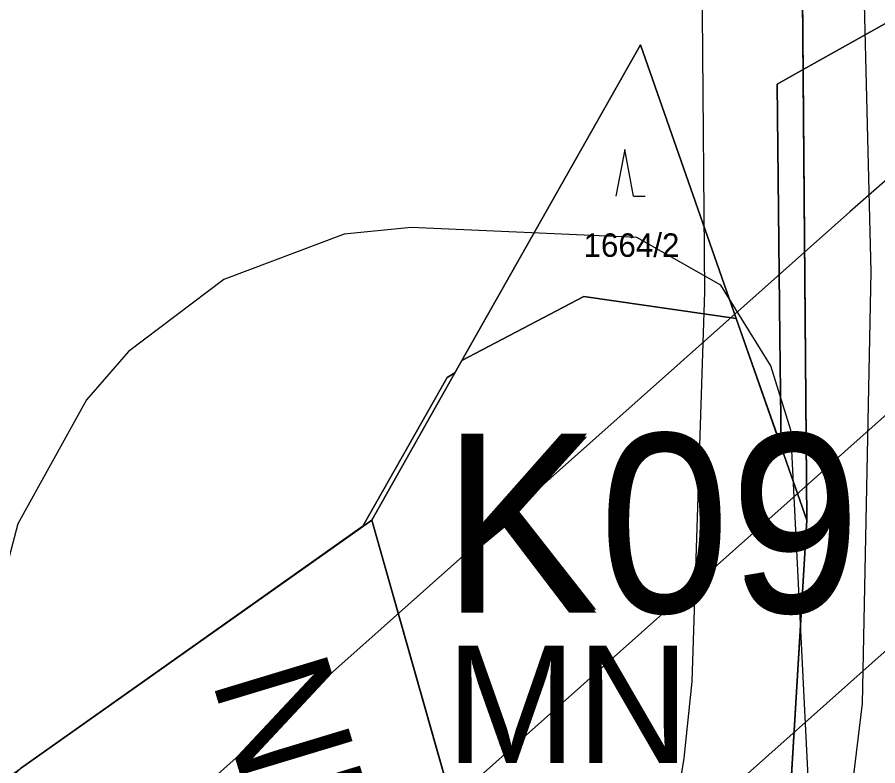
# Model space of a CAD drawing. Extents: x -706130 to -698555, y -971544 to -967260.
# Drawn here: x -704426.2 to -704352.8, y -971019 to -970955.2 of the extents above; entities that cross this region are included whole.
import ezdxf

# ---------------------------------------------------------------- set-up
doc = ezdxf.new("R2010")
doc.units = 0
for name, color, linetype in [('BPEJ hranice S', 7, 'Continuous'), ('BPEJ I-II trida ochrany S', 7, 'Continuous'), ('Elektro VVN nadzemní 110 S', 7, 'Continuous'), ('KN_Hranice_parcel', 7, 'Continuous'), ('KN_Parcelni cisla', 7, 'Continuous'), ('KN_Polygon parcely', 7, 'Continuous'), ('KN_POZEMKY_10_LESNI POZEMEK', 7, 'Continuous'), ('KN_POZEMKY_14_OSTATNI PLOCHA', 7, 'Continuous'), ('KN_POZEMKY_2_ORNA PUDA', 7, 'Continuous'), ('KN_VYUZITI_16_ostatni plocha_silnice', 7, 'Continuous'), ('KN_Značky kultur', 7, 'Continuous'), ('Komunikace III třídy osy S', 7, 'Continuous'), ('OP ELE VN_VVN_trafostanice', 7, 'Continuous'), ('OP lesa 30 m', 7, 'Continuous'), ('OP silnic S', 7, 'Continuous'), ('Plochy doprava silniční - silnice III třídy S', 7, 'Continuous'), ('Plochy N_P ŠRAFY', 7, 'Continuous'), ('Plochy přírodní - lesní S', 7, 'Continuous'), ('Plochy smíšené nezastavěného území všeobecné N', 7, 'Continuous'), ('Plochy zemědělské všeobecné CELEK S', 7, 'Continuous'), ('Plochy zmen_plochy zmen v krajine', 7, 'Continuous'), ('Plochy zmen_plochy zmen v krajine popis', 7, 'Continuous'), ('Plochy zmen_plochy zmen v krajine_ZAKL', 7, 'Continuous'), ('Regulační bloky v krajině N', 7, 'Continuous'), ('Regulační bloky v krajině S', 7, 'Continuous'), ('Regulační bloky zastavěné S', 7, 'Continuous'), ('Regulační kódy v krajině N', 7, 'Continuous'), ('USES_BC_mistni S', 7, 'Continuous'), ('USES_BK_nadregionalni N', 7, 'Continuous'), ('USES_nadregionalni_popis N', 7, 'Continuous'), ('USES_ŠRAFY N', 7, 'Continuous'), ('USES_ŠRAFY S', 7, 'Continuous'), ('VPO pro zalozeni prvku USES_BK nadregionalni_obrys N', 7, 'Continuous'), ('VPO pro zalozeni prvku USES_BK nadregionalni_plocha N', 7, 'Continuous'), ('VÝŠKOPIS_vrstevnice zesílená', 7, 'Continuous'), ('Zábory hodnocené - plochy', 7, 'Continuous'), ('Zábory hodnocené - plochy popis', 7, 'Continuous')]:
    doc.layers.add(name, color=color, linetype=linetype)

msp = doc.modelspace()

# ---------------------------------------------------------------- linework, layer by layer
at = {"layer": 'BPEJ hranice S'}
for points in [[(-704351.086, -970955.148), (-704359.205, -970959.705), (-704361.427, -970960.953), (-704361.193, -970982.495), (-704361.092, -970991.796), (-704364.9, -970980.93), (-704377.9, -970979.05), (-704388.29, -970984.51), (-704388.89, -970985.569), (-704389.543, -970985.943), (-704396.736, -970998.634), (-704425.92, -971019.27), (-704430.943, -971024.066), (-704434.877, -971026.844), (-704447.945, -971040.3), (-704448.75, -971041.07), (-704449.23, -971041.624), (-704449.712, -971042.121), (-704450.901, -971043.345), (-704453.6, -971046.125), (-704461.41, -971000.71), (-704480.71, -970987.86)], [(-704480.71, -970987.86), (-704461.41, -971000.71), (-704453.6, -971046.125), (-704450.901, -971043.345), (-704449.712, -971042.121), (-704449.23, -971041.624), (-704448.75, -971041.07), (-704447.945, -971040.3), (-704434.877, -971026.844), (-704430.943, -971024.066), (-704425.92, -971019.27), (-704396.736, -970998.634), (-704389.543, -970985.943), (-704388.89, -970985.569), (-704388.29, -970984.51), (-704377.9, -970979.05), (-704364.9, -970980.93), (-704361.092, -970991.796), (-704361.193, -970982.495), (-704361.427, -970960.953), (-704359.205, -970959.705), (-704351.086, -970955.148)]]:
    msp.add_lwpolyline(points, dxfattribs=at)
at = {"layer": 'BPEJ I-II trida ochrany S'}
for p, q in [((-704377.9, -970979.05), (-704388.29, -970984.51)), ((-704364.9, -970980.93), (-704377.9, -970979.05)), ((-704358.88, -970998.11), (-704364.9, -970980.93)), ((-704388.29, -970984.51), (-704395.98, -970998.1)), ((-704395.98, -970998.1), (-704425.92, -971019.27)), ((-704360.7, -971028.37), (-704358.88, -970998.11))]:
    msp.add_line(p, q, dxfattribs=at)
at = {"layer": 'Elektro VVN nadzemní 110 S'}
for points in [[(-704345.554, -970983.295), (-704483.214, -971105.759), (-704640.234, -971243.735), (-704805.868, -971389.211), (-704875.362, -971405.348)], [(-704335.279, -970994.233), (-704335.461, -970994.393), (-704473.448, -971117.143), (-704630.386, -971255.049), (-704798.952, -971403.107), (-704854.089, -971415.883)]]:
    msp.add_lwpolyline(points, dxfattribs=at)
at = {"layer": 'KN_Hranice_parcel'}
msp.add_line((-704358.88, -970998.11), (-704364.9, -970980.93), dxfattribs=at)
for points in [[(-704358.88, -970998.11), (-704359.55, -970918.79), (-704364.6, -970901.09), (-704383.52, -970877.76), (-704388.05, -970871.47), (-704391.88, -970864.93), (-704402.29, -970834.53), (-704405.74, -970803.12), (-704402.86, -970780.15), (-704394.94, -970736.25), (-704391.73, -970719.71)], [(-704364.9, -970980.93), (-704373.06, -970957.6), (-704388.29, -970984.51)], [(-704364.9, -970980.93), (-704377.9, -970979.05), (-704388.29, -970984.51)], [(-704388.29, -970984.51), (-704395.98, -970998.1), (-704425.92, -971019.27)], [(-704416.46, -971147.21), (-704400.72, -971126.52), (-704379.24, -971088.79), (-704371.03, -971068.69), (-704363.13, -971044.43), (-704360.7, -971028.37), (-704358.88, -970998.11)]]:
    msp.add_lwpolyline(points, dxfattribs=at)
at = {"layer": 'KN_Polygon parcely'}
for points in [[(-704389.28, -970704.44), (-704391.73, -970719.71), (-704394.94, -970736.25), (-704402.86, -970780.15), (-704405.74, -970803.12), (-704402.29, -970834.53), (-704391.88, -970864.93), (-704388.05, -970871.47), (-704383.52, -970877.76), (-704364.6, -970901.09), (-704359.55, -970918.79), (-704358.88, -970998.11), (-704360.7, -971028.37), (-704363.13, -971044.43), (-704371.03, -971068.69), (-704379.24, -971088.79), (-704400.72, -971126.52), (-704416.46, -971147.21), (-704421.56, -971152.85), (-704441.18, -971172.34), (-704555.17, -971285.57)], [(-704419.53, -970872.65), (-704427.42, -970891.79), (-704435.22, -970903.01), (-704464.78, -970939.11), (-704470.08, -970947.26), (-704470.3, -970952.41), (-704470.15, -970956.87), (-704458.51, -971000.63), (-704450.87, -971043.52), (-704448.75, -971041.07), (-704436.08, -971026.45), (-704425.92, -971019.27), (-704395.98, -970998.1), (-704388.29, -970984.51), (-704373.06, -970957.6), (-704364.9, -970980.93), (-704358.88, -970998.11), (-704359.55, -970918.79), (-704364.6, -970901.09), (-704383.52, -970877.76), (-704388.05, -970871.47)]]:
    msp.add_lwpolyline(points, dxfattribs=at)
for points in [[(-704364.9, -970980.93), (-704373.06, -970957.6), (-704388.29, -970984.51), (-704377.9, -970979.05)], [(-704450.23, -971047.02), (-704416.46, -971147.21), (-704400.72, -971126.52), (-704379.24, -971088.79), (-704371.03, -971068.69), (-704363.13, -971044.43), (-704360.7, -971028.37), (-704358.88, -970998.11), (-704364.9, -970980.93), (-704377.9, -970979.05), (-704388.29, -970984.51), (-704395.98, -970998.1), (-704425.92, -971019.27), (-704448.75, -971041.07), (-704450.87, -971043.52)]]:
    msp.add_lwpolyline(points, close=True, dxfattribs=at)
at = {"layer": 'KN_POZEMKY_10_LESNI POZEMEK'}
for p, q in [((-704359.55, -970918.79), (-704358.88, -970998.11)), ((-704373.06, -970957.6), (-704388.29, -970984.51)), ((-704388.29, -970984.51), (-704373.06, -970957.6)), ((-704364.9, -970980.93), (-704373.06, -970957.6)), ((-704373.06, -970957.6), (-704364.9, -970980.93)), ((-704377.9, -970979.05), (-704388.29, -970984.51)), ((-704364.9, -970980.93), (-704377.9, -970979.05)), ((-704358.88, -970998.11), (-704364.9, -970980.93)), ((-704388.29, -970984.51), (-704395.98, -970998.1)), ((-704395.98, -970998.1), (-704425.92, -971019.27))]:
    msp.add_line(p, q, dxfattribs=at)
at = {"layer": 'KN_POZEMKY_14_OSTATNI PLOCHA'}
for p, q in [((-704358.88, -970998.11), (-704359.55, -970918.79)), ((-704360.7, -971028.37), (-704358.88, -970998.11))]:
    msp.add_line(p, q, dxfattribs=at)
at = {"layer": 'KN_POZEMKY_2_ORNA PUDA'}
for p, q in [((-704388.29, -970984.51), (-704377.9, -970979.05)), ((-704377.9, -970979.05), (-704364.9, -970980.93)), ((-704364.9, -970980.93), (-704358.88, -970998.11)), ((-704395.98, -970998.1), (-704388.29, -970984.51)), ((-704425.92, -971019.27), (-704395.98, -970998.1)), ((-704358.88, -970998.11), (-704360.7, -971028.37))]:
    msp.add_line(p, q, dxfattribs=at)
at = {"layer": 'KN_VYUZITI_16_ostatni plocha_silnice'}
for p, q in [((-704358.88, -970998.11), (-704359.55, -970918.79)), ((-704360.7, -971028.37), (-704358.88, -970998.11))]:
    msp.add_line(p, q, dxfattribs=at)
at = {"layer": 'KN_Značky kultur'}
for p, q in [((-704374.41, -970966.51), (-704375.16, -970970.51)), ((-704373.66, -970970.51), (-704374.41, -970966.51)), ((-704373.66, -970970.51), (-704372.664, -970970.51))]:
    msp.add_line(p, q, dxfattribs=at)
at = {"layer": 'Komunikace III třídy osy S'}
msp.add_lwpolyline([(-704383.896, -970867.585), (-704377.825, -970876.878), (-704361.539, -970898.893), (-704358.467, -970903.182), (-704356.682, -970907.274), (-704355.557, -970911.277), (-704354.807, -970918.032), (-704354.432, -970943.3), (-704354.057, -970951.806), (-704353.432, -970976.949), (-704354.182, -971013.725), (-704355.057, -971020.98), (-704356.682, -971031.112), (-704360.23, -971048.09), (-704365.98, -971067.97), (-704370.463, -971080.835), (-704384.338, -971107.979), (-704393.713, -971124.115), (-704399.213, -971132.496), (-704406.09, -971142.66), (-704418.9, -971156.83), (-704519.037, -971256.516)], dxfattribs=at)
at = {"layer": 'OP ELE VN_VVN_trafostanice'}
for points in [[(-703452.402, -969615.945), (-703569.622, -969770.15), (-703569.626, -969770.156), (-703705.587, -969949.174), (-703832.15, -970113.172), (-703832.175, -970113.205), (-703832.747, -970114.002), (-703833.265, -970114.836), (-703833.728, -970115.702), (-703834.133, -970116.596), (-703834.479, -970117.514), (-703834.558, -970117.753), (-703897.835, -970314.929), (-703897.879, -970315.068), (-703952.418, -970490.911), (-704008.938, -970666.941), (-704174.249, -970813.346), (-704355.228, -970971.824)], [(-704355.228, -970971.824), (-704493.144, -971094.517), (-704650.133, -971232.465), (-704812.934, -971375.453), (-704912.692, -971398.618)]]:
    msp.add_lwpolyline(points, dxfattribs=at)
at = {"layer": 'OP lesa 30 m'}
msp.add_arc((-704358.88, -970998.11), 30, 231.79003, 0.48395, dxfattribs=at)
at = {"layer": 'OP silnic S'}
msp.add_lwpolyline([(-704395.224, -970874.669), (-704389.634, -970883.599), (-704389.004, -970884.526), (-704372.998, -970906.293), (-704371.156, -970909.371), (-704370.684, -970910.641), (-704370.289, -970912.502), (-704369.557, -970919.627), (-704368.615, -970933.189), (-704367.803, -970945.108), (-704367.803, -970954.907), (-704367.61, -970978.666), (-704368.685, -971011.858), (-704369.366, -971018.389), (-704370.963, -971028.307), (-704374.742, -971044.277), (-704380.397, -971063.83), (-704383.602, -971075.071), (-704390.609, -971091.619)], dxfattribs=at)
at = {"layer": 'Plochy doprava silniční - silnice III třídy S'}
for p, q in [((-704359.55, -970918.79), (-704358.88, -970998.11)), ((-704358.88, -970998.11), (-704360.7, -971028.37))]:
    msp.add_line(p, q, dxfattribs=at)
at = {"layer": 'Plochy N_P ŠRAFY'}
for p, q in [((-704358.88, -970998.11), (-704364.9, -970980.93)), ((-704388.29, -970984.51), (-704395.98, -970998.1)), ((-704395.98, -970998.1), (-704393.579, -971006.556)), ((-704360.7, -971028.37), (-704358.88, -970998.11)), ((-704393.579, -971006.556), (-704390.452, -971017.57)), ((-704390.452, -971017.57), (-704387.324, -971028.585))]:
    msp.add_line(p, q, dxfattribs=at)
msp.add_lwpolyline([(-704364.9, -970980.93), (-704377.9, -970979.05), (-704388.29, -970984.51)], dxfattribs=at)
at = {"layer": 'Plochy přírodní - lesní S'}
for p, q in [((-704358.88, -970998.11), (-704359.55, -970918.79)), ((-704358.88, -970998.11), (-704359.55, -970918.79)), ((-704388.29, -970984.51), (-704377.9, -970979.05)), ((-704388.29, -970984.51), (-704377.9, -970979.05)), ((-704377.9, -970979.05), (-704364.9, -970980.93)), ((-704377.9, -970979.05), (-704364.9, -970980.93)), ((-704364.9, -970980.93), (-704358.88, -970998.11)), ((-704364.9, -970980.93), (-704358.88, -970998.11)), ((-704395.98, -970998.1), (-704388.29, -970984.51)), ((-704395.98, -970998.1), (-704388.29, -970984.51)), ((-704425.92, -971019.27), (-704395.98, -970998.1)), ((-704425.92, -971019.27), (-704395.98, -970998.1))]:
    msp.add_line(p, q, dxfattribs=at)
at = {"layer": 'Plochy smíšené nezastavěného území všeobecné N'}
for p, q in [((-704358.88, -970998.11), (-704364.9, -970980.93)), ((-704388.29, -970984.51), (-704395.98, -970998.1)), ((-704395.98, -970998.1), (-704393.579, -971006.556)), ((-704360.7, -971028.37), (-704358.88, -970998.11)), ((-704393.579, -971006.556), (-704390.452, -971017.57)), ((-704390.452, -971017.57), (-704387.324, -971028.585))]:
    msp.add_line(p, q, dxfattribs=at)
msp.add_lwpolyline([(-704364.9, -970980.93), (-704377.9, -970979.05), (-704388.29, -970984.51)], dxfattribs=at)
at = {"layer": 'Plochy zemědělské všeobecné CELEK S'}
for p, q in [((-704395.98, -970998.1), (-704425.92, -971019.27)), ((-704393.579, -971006.556), (-704395.98, -970998.1)), ((-704390.452, -971017.57), (-704393.579, -971006.556)), ((-704387.324, -971028.585), (-704390.452, -971017.57))]:
    msp.add_line(p, q, dxfattribs=at)
at = {"layer": 'Plochy zmen_plochy zmen v krajine'}
msp.add_lwpolyline([(-704387.324, -971028.585), (-704384.196, -971039.6), (-704381.069, -971050.614), (-704377.941, -971061.629), (-704374.814, -971072.643), (-704373.924, -971075.776), (-704371.03, -971068.69), (-704363.13, -971044.43), (-704360.7, -971028.37), (-704358.88, -970998.11), (-704364.9, -970980.93), (-704377.9, -970979.05), (-704388.29, -970984.51), (-704395.98, -970998.1), (-704393.579, -971006.556), (-704390.452, -971017.57)], close=True, dxfattribs=at)
at = {"layer": 'Plochy zmen_plochy zmen v krajine_ZAKL'}
msp.add_lwpolyline([(-704387.324, -971028.585), (-704384.196, -971039.6), (-704381.069, -971050.614), (-704377.941, -971061.629), (-704374.814, -971072.643), (-704373.924, -971075.776), (-704371.03, -971068.69), (-704363.13, -971044.43), (-704360.7, -971028.37), (-704358.88, -970998.11), (-704364.9, -970980.93), (-704377.9, -970979.05), (-704388.29, -970984.51), (-704395.98, -970998.1), (-704393.579, -971006.556), (-704390.452, -971017.57)], close=True, dxfattribs=at)
at = {"layer": 'Regulační bloky v krajině N'}
msp.add_lwpolyline([(-704387.324, -971028.585), (-704384.196, -971039.6), (-704381.069, -971050.614), (-704377.941, -971061.629), (-704374.814, -971072.643), (-704373.924, -971075.776), (-704371.03, -971068.69), (-704363.13, -971044.43), (-704360.7, -971028.37), (-704358.88, -970998.11), (-704364.9, -970980.93), (-704377.9, -970979.05), (-704388.29, -970984.51), (-704395.98, -970998.1), (-704393.579, -971006.556), (-704390.452, -971017.57)], close=True, dxfattribs=at)
at = {"layer": 'Regulační bloky v krajině S'}
for p, q in [((-704358.88, -970998.11), (-704359.55, -970918.79)), ((-704388.29, -970984.51), (-704377.9, -970979.05)), ((-704377.9, -970979.05), (-704364.9, -970980.93)), ((-704364.9, -970980.93), (-704358.88, -970998.11)), ((-704395.98, -970998.1), (-704388.29, -970984.51)), ((-704395.98, -970998.1), (-704425.92, -971019.27)), ((-704425.92, -971019.27), (-704395.98, -970998.1)), ((-704393.579, -971006.556), (-704395.98, -970998.1)), ((-704390.452, -971017.57), (-704393.579, -971006.556)), ((-704387.324, -971028.585), (-704390.452, -971017.57))]:
    msp.add_line(p, q, dxfattribs=at)
at = {"layer": 'Regulační bloky zastavěné S'}
for p, q in [((-704359.55, -970918.79), (-704358.88, -970998.11)), ((-704358.88, -970998.11), (-704360.7, -971028.37))]:
    msp.add_line(p, q, dxfattribs=at)
at = {"layer": 'USES_BC_mistni S'}
msp.add_lwpolyline([(-704498.197, -970931.972), (-704466.579, -970970.294), (-704458.51, -971000.63), (-704450.87, -971043.52), (-704448.75, -971041.07), (-704425.92, -971019.27), (-704405.285, -971004.679), (-704395.98, -970998.1), (-704388.29, -970984.51), (-704377.9, -970979.05), (-704364.9, -970980.93), (-704358.88, -970998.11), (-704359.55, -970918.79), (-704364.6, -970901.09), (-704383.52, -970877.76), (-704388.05, -970871.47), (-704391.88, -970864.93), (-704402.29, -970834.53), (-704405.74, -970803.12), (-704402.86, -970780.15), (-704394.94, -970736.25), (-704391.73, -970719.71), (-704389.28, -970704.44)], dxfattribs=at)
at = {"layer": 'USES_BK_nadregionalni N'}
msp.add_lwpolyline([(-704373.924, -971075.776), (-704371.03, -971068.69), (-704363.13, -971044.43), (-704360.7, -971028.37), (-704358.88, -970998.11), (-704364.9, -970980.93), (-704377.9, -970979.05), (-704388.29, -970984.51), (-704395.98, -970998.1), (-704395.98, -970998.1)], close=True, dxfattribs=at)
at = {"layer": 'USES_ŠRAFY N'}
msp.add_lwpolyline([(-704373.924, -971075.776), (-704371.03, -971068.69), (-704363.13, -971044.43), (-704360.7, -971028.37), (-704358.88, -970998.11), (-704364.9, -970980.93), (-704377.9, -970979.05), (-704388.29, -970984.51), (-704395.98, -970998.1), (-704395.98, -970998.1)], close=True, dxfattribs=at)
at = {"layer": 'USES_ŠRAFY S'}
msp.add_lwpolyline([(-704498.197, -970931.972), (-704466.579, -970970.294), (-704458.51, -971000.63), (-704450.87, -971043.52), (-704448.75, -971041.07), (-704425.92, -971019.27), (-704405.285, -971004.679), (-704395.98, -970998.1), (-704388.29, -970984.51), (-704377.9, -970979.05), (-704364.9, -970980.93), (-704358.88, -970998.11), (-704359.55, -970918.79), (-704364.6, -970901.09), (-704383.52, -970877.76), (-704388.05, -970871.47), (-704391.88, -970864.93), (-704402.29, -970834.53), (-704405.74, -970803.12), (-704402.86, -970780.15), (-704394.94, -970736.25), (-704391.73, -970719.71), (-704389.28, -970704.44)], dxfattribs=at)
at = {"layer": 'VPO pro zalozeni prvku USES_BK nadregionalni_obrys N'}
msp.add_lwpolyline([(-704373.924, -971075.776), (-704371.03, -971068.69), (-704363.13, -971044.43), (-704360.7, -971028.37), (-704358.88, -970998.11), (-704364.9, -970980.93), (-704377.9, -970979.05), (-704388.29, -970984.51), (-704395.98, -970998.1), (-704373.924, -971075.776)], dxfattribs=at)
at = {"layer": 'VPO pro zalozeni prvku USES_BK nadregionalni_plocha N'}
for p, q in [((-704358.88, -970998.11), (-704364.9, -970980.93)), ((-704388.29, -970984.51), (-704395.98, -970998.1))]:
    msp.add_line(p, q, dxfattribs=at)
for points in [[(-704364.9, -970980.93), (-704377.9, -970979.05), (-704388.29, -970984.51)], [(-704395.98, -970998.1), (-704373.924, -971075.776), (-704371.03, -971068.69), (-704363.13, -971044.43), (-704360.7, -971028.37), (-704358.88, -970998.11)]]:
    msp.add_lwpolyline(points, dxfattribs=at)
at = {"layer": 'VÝŠKOPIS_vrstevnice zesílená'}
msp.add_lwpolyline([(-704351.465, -971024.033), (-704358.635, -971022.861), (-704360.246, -970990.43), (-704361.949, -970984.972), (-704366.23, -970978.071), (-704373.39, -970974.029), (-704392.618, -970973.174), (-704398.325, -970973.745), (-704408.596, -970977.597), (-704416.729, -970983.731), (-704420.296, -970987.869), (-704426.145, -970998.427), (-704431.852, -971020.113), (-704435.276, -971052.642), (-704436.56, -971059.204), (-704440.983, -971069.619), (-704447.26, -971074.898), (-704449.971, -971075.611), (-704460.244, -971076.324), (-704469.089, -971075.04), (-704477.934, -971070.76)], dxfattribs=at)
at = {"layer": 'Zábory hodnocené - plochy'}
msp.add_lwpolyline([(-704387.324, -971028.585), (-704384.196, -971039.6), (-704381.069, -971050.614), (-704377.941, -971061.629), (-704374.814, -971072.643), (-704373.924, -971075.776), (-704371.03, -971068.69), (-704363.13, -971044.43), (-704360.7, -971028.37), (-704358.88, -970998.11), (-704364.9, -970980.93), (-704377.9, -970979.05), (-704388.29, -970984.51), (-704395.98, -970998.1), (-704393.579, -971006.556), (-704390.452, -971017.57)], close=True, dxfattribs=at)

# ---------------------------------------------------------------- texts
at = {"layer": 'KN_Parcelni cisla'}
msp.add_text('1664/2', height=2, dxfattribs=at).set_placement((-704377.93, -970975.669))
at = {"layer": 'Plochy zmen_plochy zmen v krajine popis'}
msp.add_text('K09', height=15, dxfattribs=at).set_placement((-704389.988, -971006))
at = {"layer": 'Regulační kódy v krajině N'}
msp.add_text('MN', height=10, dxfattribs=at).set_placement((-704389.671, -971018.822))
at = {"layer": 'USES_nadregionalni_popis N'}
msp.add_text('NRBK K34B', height=10, rotation=286.82909, dxfattribs=at).set_placement((-704409.674, -971011.636))
at = {"layer": 'Zábory hodnocené - plochy popis'}
msp.add_text('K09', height=15, dxfattribs=at).set_placement((-704389.988, -971005.74))

doc.saveas('drawing.dxf')
